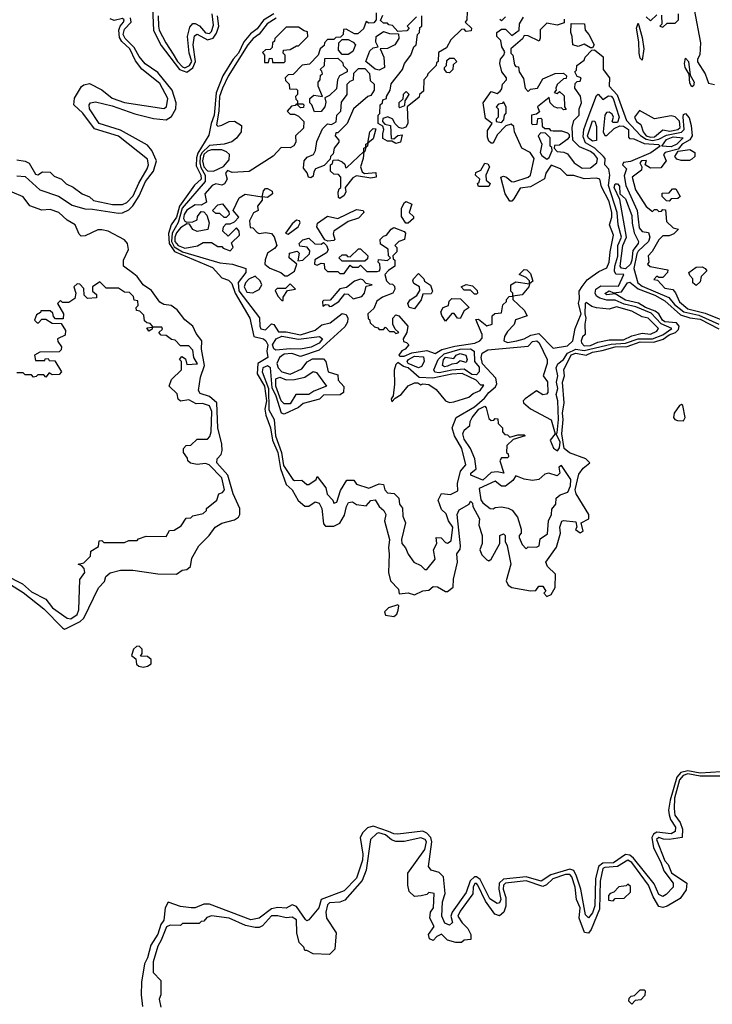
# Model space of a CAD drawing. Extents: x 2737310 to 2869991, y 870230 to 1012730.
# Tile 470 of 479: x 2811618 to 2814964, y 946369 to 951126. Entities that reach past the tile are written whole.
import ezdxf

# ---------------------------------------------------------------- set-up
doc = ezdxf.new("R2010")
doc.units = 0

msp = doc.modelspace()

# ---------------------------------------------------------------- linework, layer by layer
at = {"layer": '0CON02XD'}
for points in [[(2812259.5, 951185), (2812264.5, 951074.5), (2812302.2, 951002.2), (2812390, 950885), (2812425, 950872.2), (2812455, 950894), (2812466.5, 950925), (2812456.7, 951005), (2812461.9, 951048.1), (2812475, 951055.8), (2812525, 951029.4), (2812552.4, 951037.6), (2812568.9, 951061.1), (2812579.4, 951095), (2812573.3, 951145)], [(2812287.5, 951145), (2812288, 951095), (2812292.5, 951075), (2812324, 951015), (2812360, 950960), (2812380, 950925), (2812405, 950899.2), (2812415, 950894.4), (2812437.5, 950905), (2812449.5, 950925), (2812436.9, 950965), (2812428.8, 951045), (2812439.5, 951090.5), (2812455, 951107.5), (2812465, 951107.5), (2812485.9, 951095.9), (2812515, 951062), (2812535, 951060), (2812545, 951070), (2812555, 951100), (2812547.5, 951155)], [(2812845.7, 951155), (2812795.5, 951124.5), (2812765, 951082), (2812732.3, 951057.7), (2812700.4, 951019.6), (2812675.6, 950965), (2812650, 950935), (2812600, 950855), (2812567, 950773), (2812557.3, 950665), (2812542.9, 950625), (2812532.3, 950567.7), (2812478.6, 950481.4), (2812471.7, 950458.3), (2812470.9, 950420.9), (2812492.5, 950375), (2812494.4, 950355), (2812463.2, 950326.8), (2812390.5, 950225), (2812375, 950172), (2812349.4, 950135), (2812337.4, 950092.6), (2812339.6, 950045), (2812366.5, 950006.5), (2812549.7, 949929.7), (2812595, 949878.8), (2812627.1, 949867.1), (2812642.4, 949852.4), (2812659.4, 949805), (2812730, 949685), (2812748.8, 949595), (2812795, 949584.3), (2812807.5, 949575), (2812816.7, 949555), (2812812.5, 949525), (2812816.7, 949495), (2812768, 949465), (2812765.5, 949415.5), (2812800, 949355), (2812810.7, 949285), (2812802.5, 949245), (2812806.3, 949216.3), (2812829.5, 949155), (2812839.1, 949095), (2812864.5, 949035), (2812877.4, 948957.4), (2812905, 948881.2), (2812934.2, 948854.2), (2812962.6, 948802.6), (2812995, 948776.2), (2813015, 948776.2), (2813045, 948796.7), (2813065, 948790), (2813077.1, 948765), (2813085, 948690), (2813095, 948680), (2813135, 948680), (2813165, 948693.3), (2813187.7, 948732.3), (2813196.1, 948773.9), (2813206.4, 948793.6), (2813225, 948796.7), (2813245, 948783.8), (2813292.5, 948777.5), (2813315, 948803.3), (2813335, 948806.7), (2813353.9, 948773.9), (2813377.5, 948755), (2813386.4, 948736.4), (2813380, 948705), (2813403.8, 948615), (2813398.8, 948575), (2813403.3, 948545), (2813400, 948455), (2813408.8, 948415), (2813447.5, 948375), (2813451.7, 948351.7), (2813495, 948357.5), (2813525, 948347.5), (2813565, 948367.5), (2813595, 948370), (2813615, 948387.5), (2813637, 948387), (2813675, 948363.3), (2813685, 948363.3), (2813712.5, 948385), (2813713, 948423), (2813732.5, 948505), (2813730, 948545), (2813745, 948567.5), (2813747.8, 948585), (2813730.8, 948735), (2813741.7, 948758.3), (2813790, 948785), (2813795, 948800), (2813805, 948790), (2813806.7, 948775), (2813838.8, 948715), (2813836.7, 948685), (2813852.5, 948635), (2813852.5, 948595), (2813841.2, 948565), (2813851.2, 948541.2), (2813875, 948516.7), (2813885, 948512.5), (2813895, 948520), (2813937.5, 948595), (2813937.5, 948635), (2813955, 948642.5), (2813962.5, 948635), (2813962.5, 948605), (2813972.5, 948585), (2813991.2, 948495), (2813967.5, 948415), (2813977.5, 948395), (2813995, 948382.5), (2814085, 948366.7), (2814111.7, 948368.3), (2814125, 948390), (2814145, 948390), (2814160, 948365), (2814150, 948355), (2814165, 948340), (2814185, 948350), (2814205, 948382.5), (2814207, 948447), (2814167.5, 948485), (2814160, 948505), (2814211.7, 948578.3), (2814231.2, 948645), (2814226.7, 948675), (2814237, 948703), (2814245, 948706.7), (2814305, 948700), (2814310, 948675), (2814303, 948663), (2814325, 948647.5), (2814340, 948655), (2814330, 948695), (2814367.5, 948715), (2814366.7, 948735), (2814305.8, 948835), (2814300.8, 948855), (2814319.3, 948930.7), (2814340.5, 948959.5), (2814372.5, 948985), (2814352.5, 949005), (2814273.7, 949033.7), (2814248.9, 949055), (2814236.5, 949125), (2814243.1, 949195), (2814240, 949225), (2814248.8, 949275), (2814240, 949375), (2814249.2, 949405), (2814246.2, 949435), (2814282.1, 949507.9), (2814305, 949514.4), (2814355, 949505.8), (2814385, 949520), (2814431.7, 949528.3), (2814495, 949546.4), (2814552.8, 949547.2), (2814615, 949569.5), (2814681.1, 949568.9), (2814727.1, 949582.9), (2814755, 949603.1), (2814785.6, 949614.4), (2814800, 949630), (2814802.9, 949645), (2814791.3, 949661.3), (2814735, 949666.9), (2814723.1, 949675), (2814706.2, 949705), (2814687.7, 949717.7), (2814641.2, 949735), (2814606.6, 949756.6), (2814545, 949770.6), (2814495, 949802.5), (2814455, 949796.7), (2814445, 949803.3), (2814465, 949815.8), (2814487, 949807), (2814525, 949810.8), (2814553.8, 949855), (2814565, 949858), (2814606.3, 949826.3), (2814686, 949796), (2814735, 949768.6), (2814810.4, 949700.4), (2814855, 949686.5), (2814905, 949680), (2814995, 949632)], [(2813340, 951160), (2813340, 951125), (2813328.3, 951111.7), (2813305, 951110), (2813291.7, 951118.3), (2813278.3, 951081.7), (2813251.7, 951058.3), (2813235, 951057.5), (2813195, 951080), (2813181.7, 951078.3), (2813180, 951055), (2813168.3, 951041.7), (2813145, 951040), (2813135, 951030), (2813105, 951030), (2813090, 951015), (2813088.3, 951001.7), (2813070, 950985), (2813060, 950955), (2813018.3, 950911.7), (2812983, 950907), (2812938.3, 950861.7), (2812915, 950860), (2812900, 950845), (2812901.7, 950831.7), (2812920, 950815), (2812921.7, 950791.7), (2812955, 950790), (2812960, 950785), (2812960, 950765), (2812950, 950755), (2812951.7, 950741.7), (2812960, 950735), (2812960, 950720), (2812985, 950720), (2812990, 950715), (2812988.3, 950701.7), (2812975, 950700), (2812955, 950720), (2812948.3, 950711.7), (2812931.7, 950708.3), (2812910, 950685), (2812925, 950670), (2812945, 950670), (2812965, 950660), (2812990, 950635), (2812988.3, 950601.7), (2812950, 950565), (2812952.5, 950535), (2812943, 950517), (2812925, 950507.5), (2812881.7, 950508.3), (2812843, 950467), (2812727, 950393), (2812645, 950387.5), (2812621.7, 950398.3), (2812612.5, 950385), (2812620, 950355), (2812607, 950333), (2812595, 950327.5), (2812565, 950332.5), (2812547.5, 950325), (2812512.5, 950285), (2812520, 950245), (2812495, 950230), (2812465, 950232.5), (2812425, 950206.2), (2812413.1, 950185), (2812410, 950165), (2812415, 950152.5), (2812425, 950147.5), (2812455, 950150), (2812475, 950160), (2812477.5, 950175), (2812495, 950200), (2812508.3, 950198.3), (2812521.7, 950181.7), (2812533.3, 950145), (2812526.7, 950113.3), (2812475, 950103.3), (2812455, 950113.3), (2812438.3, 950138.3), (2812425, 950140), (2812395, 950120), (2812375, 950096), (2812366.7, 950075), (2812367.8, 950055), (2812384.2, 950035), (2812415, 950023.1), (2812476.4, 950033.6), (2812505, 950050), (2812545, 950050), (2812575, 950030), (2812595, 950030), (2812601.7, 950021.7), (2812635, 950010), (2812650, 950025), (2812641.7, 950048.3), (2812680, 950085), (2812677.5, 950105), (2812665, 950120), (2812625, 950080), (2812600, 950105), (2812602.5, 950125), (2812615, 950140), (2812635, 950140), (2812655, 950150), (2812677, 950173), (2812650, 950205), (2812677.5, 950265), (2812707, 950283), (2812790, 950270), (2812795, 950300), (2812805, 950310), (2812815, 950310), (2812838.3, 950298.3), (2812840, 950285), (2812815, 950267.5), (2812790, 950270), (2812790, 950255), (2812767.5, 950225), (2812770, 950205), (2812747, 950193), (2812727.5, 950155), (2812731.7, 950121.7), (2812745, 950120), (2812765, 950097.5), (2812775, 950092.5), (2812805, 950097.5), (2812835, 950092.5), (2812848, 950078), (2812860, 950035), (2812849.3, 950020.7), (2812815, 949997.5), (2812803.8, 949966.2), (2812802.5, 949945), (2812826.4, 949926.4), (2812880, 949905), (2812898.3, 949888.3), (2812911.7, 949888.3), (2812945, 949911.2), (2812957.5, 949945), (2812920, 949975), (2812921.7, 949998.3), (2812958.3, 950008.3), (2812967.5, 949997.5), (2812961.7, 949961.7), (2812985.8, 949964.2), (2813017.5, 949995), (2813019.3, 950009.3), (2813007, 950027), (2812971.7, 950031.7), (2812967.5, 950045), (2812985, 950062.5), (2813015, 950070), (2813043, 950043), (2813075, 950042.5), (2813085, 950050), (2813100, 950035), (2813107.5, 950015), (2813100, 950000), (2813043.6, 949966.4), (2813042.5, 949945), (2813055, 949940), (2813075, 949950), (2813088.3, 949948.3), (2813090, 949925), (2813105, 949910), (2813155, 949910), (2813165, 949900), (2813185, 949900), (2813215, 949940), (2813225, 949930), (2813255, 949930), (2813265, 949940), (2813295, 949910), (2813345, 949910), (2813356.7, 949913.3), (2813360, 949925), (2813357, 949947), (2813350, 949955), (2813351.7, 949968.3), (2813395, 949962.5), (2813410, 949975), (2813400, 949985), (2813398.3, 950018.3), (2813361.7, 950041.7), (2813360, 950065), (2813375, 950080), (2813390, 950085), (2813412.5, 950115), (2813425, 950122.5), (2813475, 950102.5), (2813482.5, 950095), (2813477.5, 950065), (2813450, 950055), (2813430, 950035), (2813440, 950025), (2813440, 950005), (2813420, 949985), (2813421.7, 949971.7), (2813430, 949965), (2813430, 949935), (2813400, 949915), (2813382.5, 949895), (2813390, 949865), (2813405, 949850), (2813418.3, 949848.3), (2813428.3, 949838.3), (2813430, 949825), (2813420, 949805), (2813370, 949785), (2813343.6, 949766.4), (2813328.3, 949731.7), (2813300, 949705), (2813301.7, 949681.7), (2813308.3, 949678.3), (2813311.7, 949661.7), (2813331.7, 949641.7), (2813348.3, 949638.3), (2813355, 949630), (2813375, 949630), (2813385, 949640), (2813405, 949620), (2813425, 949620), (2813435, 949610), (2813450, 949615), (2813431.7, 949631.7), (2813420, 949655), (2813420, 949685), (2813435, 949700), (2813450, 949695), (2813492.5, 949645), (2813487.5, 949615), (2813470, 949585), (2813471.7, 949571.7), (2813487, 949567), (2813497.5, 949555), (2813480, 949535), (2813463.6, 949526.4), (2813450, 949505), (2813455, 949500)], [(2813780, 951165), (2813777.5, 951125), (2813770, 951115), (2813800, 951085), (2813798.3, 951071.7), (2813775, 951070), (2813765, 951080), (2813751.7, 951078.3), (2813700.7, 951029.3), (2813679.3, 950990.7), (2813641.7, 950968.3), (2813640, 950925), (2813631.7, 950918.3), (2813630, 950905), (2813590, 950865), (2813587, 950853), (2813570, 950835), (2813568.3, 950781.7), (2813550, 950765), (2813548.3, 950751.7), (2813490, 950705), (2813492.5, 950625), (2813483, 950607), (2813465, 950600), (2813450, 950605), (2813430, 950625), (2813420, 950645), (2813397, 950657), (2813371.7, 950648.3), (2813370, 950635), (2813381.7, 950621.7), (2813410, 950615), (2813411.7, 950551.7), (2813425, 950550), (2813445, 950567.5), (2813465, 950570), (2813457.5, 950535), (2813435, 950527.5), (2813415, 950540), (2813395, 950540), (2813373, 950553), (2813372.5, 950575), (2813377.5, 950595), (2813371.7, 950611.7), (2813350, 950625), (2813350, 950665), (2813357.5, 950672.5), (2813360, 950715), (2813370, 950725), (2813371.7, 950738.3), (2813390, 950745), (2813390, 950755), (2813407.5, 950785), (2813413, 950817), (2813467.5, 950885), (2813477.5, 950915), (2813506.7, 950955), (2813522.5, 950995), (2813532.5, 951005), (2813540, 951055), (2813550, 951065), (2813551.7, 951088.3), (2813560, 951095), (2813560, 951145)], [(2813535, 951140), (2813490, 951095), (2813500, 951085), (2813488.3, 951071.7), (2813445, 951070), (2813418.3, 951098.3), (2813401.7, 951101.7), (2813395, 951110), (2813375, 951110), (2813361.7, 951121.7), (2813371.7, 951148.3)], [(2813455, 949500), (2813475, 949501.2), (2813512.7, 949517.3), (2813585, 949527.5), (2813625, 949513.8), (2813657.5, 949532.5), (2813720.6, 949549.4), (2813816.2, 949563.8), (2813840, 949575), (2813851.7, 949588.3), (2813852.5, 949605), (2813821.7, 949678.3), (2813835, 949680), (2813875, 949647.5), (2813900, 949655), (2813900, 949695), (2813913, 949707), (2813945, 949710), (2813951.7, 949748.3), (2813970, 949765), (2813970, 949775), (2813981.7, 949788.3), (2814000, 949790), (2814000, 949805), (2813990, 949815), (2813990, 949845), (2814015, 949860), (2814080, 949850), (2814080, 949865), (2814065, 949880), (2814030, 949895), (2814055, 949920), (2814068.3, 949918.3), (2814085, 949900), (2814097, 949863), (2814080, 949850), (2814077.5, 949835), (2814045, 949797.5), (2814000, 949790), (2814000, 949775), (2814055, 949722.5), (2814070, 949695), (2814013.6, 949676.4), (2814007, 949653), (2813975, 949620), (2813960, 949595), (2813957.5, 949575), (2813975, 949567.5), (2814020, 949575), (2814055, 949583.8), (2814087.7, 949602.3), (2814125, 949610), (2814195, 949540), (2814265, 949550), (2814290, 949575), (2814301.2, 949635), (2814330, 949705), (2814317.5, 949755), (2814323, 949777), (2814321.2, 949815), (2814335, 949837.5), (2814360, 949870), (2814382.7, 949887.3), (2814415, 949910), (2814455, 949926.7), (2814466.2, 949955), (2814470, 950005), (2814486.7, 950085), (2814467.5, 950135), (2814478.3, 950171.7), (2814478, 950195), (2814465, 950247.5), (2814428.3, 950318.3), (2814420, 950355), (2814405, 950360), (2814345, 950356.7), (2814295, 950373.3), (2814263, 950373), (2814230, 950405), (2814185, 950423.3), (2814158.8, 950385), (2814153, 950357), (2814085, 950318.8), (2814035, 950312.5), (2814005, 950260), (2813995, 950250), (2813985, 950250), (2813963.3, 950285), (2813942.5, 950365), (2813955, 950370), (2813970, 950365), (2813993.8, 950343.8), (2814005, 950343.3), (2814075, 950366.2), (2814086.2, 950375), (2814103.8, 950455), (2814084.1, 950484.1), (2814043.3, 950505), (2814008.8, 950585), (2814005, 950610), (2813991.7, 950621.7), (2813967, 950613), (2813925, 950570), (2813905, 950530), (2813895, 950530), (2813885, 950540), (2813878.3, 950558.3), (2813878.3, 950591.7), (2813900, 950625), (2813868.3, 950648.3), (2813857.5, 950725), (2813895, 950780), (2813925, 950770), (2813938.3, 950781.7), (2813947, 950793), (2813950, 950815), (2813970, 950835), (2813970, 950845), (2813947.5, 950875), (2813937.5, 950915), (2813940, 950935), (2813957.5, 950955), (2813961.7, 950971.7), (2813946.7, 950995), (2813942.5, 951025), (2813922.5, 951045), (2813922.5, 951065), (2813945, 951080), (2813965, 951080), (2813995, 951050), (2814030, 951075), (2814033, 951107), (2814051.7, 951138.3)], [(2813965, 951140), (2813945, 951120), (2813937, 951127)], [(2814645, 951140), (2814665, 951120), (2814695, 951150)], [(2814718.3, 951148.3), (2814720, 951105), (2814710, 951095), (2814725, 951090)], [(2814725, 951090), (2814745, 951110), (2814785, 951110), (2814800, 951125), (2814800, 951155)], [(2814876.7, 951175), (2814906.2, 951015), (2814903.8, 950956.2), (2814892.5, 950935), (2814893, 950923), (2814930, 950865), (2814945, 950820), (2814975, 950812.5)], [(2811605, 950372.5), (2811645, 950368.8), (2811715, 950303.8), (2811805, 950274.2), (2811870.9, 950230.9), (2811932.4, 950212.4), (2811969.1, 950210.9), (2812095, 950190.8), (2812115, 950192.9), (2812145, 950207.1), (2812165, 950226.2), (2812194.4, 950275), (2812225.6, 950345), (2812264.3, 950395), (2812278.1, 950445), (2812257.1, 950495), (2812235, 950520), (2812105, 950592.9), (2812002, 950625), (2811955.7, 950695), (2811954, 950715), (2811960, 950725), (2811985, 950730), (2812065, 950709.4), (2812175, 950670.8), (2812265, 950649.2), (2812325, 950642.9), (2812350.9, 950659.1), (2812372.5, 950695), (2812373.1, 950725), (2812354.3, 950785), (2812285, 950870.8), (2812223.8, 950913.8), (2812195, 950948), (2812171.3, 950991.3), (2812127.1, 951035), (2812118.5, 951055), (2812125, 951080), (2812156.2, 951113.8), (2812152.5, 951135)], [(2811605, 950450), (2811645, 950442.5), (2811663, 950433), (2811695, 950380), (2811705, 950377.5), (2811728.3, 950391.7), (2811765, 950390), (2811785, 950370), (2811820, 950355), (2811843, 950333), (2811877, 950317), (2811920, 950285), (2811955, 950270), (2811975, 950252.5), (2812066.4, 950233.6), (2812115, 950233.3), (2812135, 950243.3), (2812166, 950275), (2812193, 950337), (2812233.3, 950405), (2812240, 950425), (2812235, 950452.5), (2812095, 950563.3), (2811979.3, 950599.3), (2811922.5, 950675), (2811880, 950715), (2811883, 950747), (2811917, 950803), (2811928.3, 950811.7), (2811955, 950817.5), (2812015, 950787.5), (2812065, 950747.5), (2812125, 950726.7), (2812315, 950697.5), (2812327.5, 950705), (2812333.3, 950745), (2812295, 950817.5), (2812207.3, 950887.3), (2812177.1, 950927.1), (2812150, 950985), (2812111.5, 951021.5), (2812100.9, 951040.9), (2812097.5, 951075), (2812103.3, 951095), (2812120, 951115), (2812122.5, 951125), (2812115, 951132.5), (2812075, 951122.5), (2812055, 951130)], [(2812856.2, 951133.8), (2812813.7, 951106.3), (2812775, 951056), (2812746.2, 951035), (2812720, 951005), (2812625, 950853.3), (2812597.1, 950795), (2812582.5, 950755), (2812579.4, 950685), (2812568, 950618), (2812575, 950612), (2812595, 950616), (2812630, 950635), (2812655, 950636.2), (2812690, 950615), (2812687.5, 950585), (2812665.9, 950554.1), (2812643.6, 950536.4), (2812605.8, 950524.2), (2812535, 950518.6), (2812497.3, 950482.7), (2812489.3, 950465), (2812487.5, 950435), (2812492.5, 950412.5), (2812513.3, 950375), (2812514.4, 950345), (2812403.6, 950216.4), (2812383, 950147), (2812354.7, 950095.3), (2812351.8, 950055), (2812365, 950029.5), (2812405, 950004.6), (2812585, 949952), (2812645.9, 949945.9), (2812710, 949925), (2812710, 949905), (2812672.9, 949857.1), (2812676.4, 949816.4), (2812776.1, 949686.1), (2812777.5, 949645), (2812783.3, 949633.3)], [(2812895, 950920), (2812900, 950925), (2812900, 950955), (2812890, 950965), (2812891.7, 950978.3), (2812925, 950982.5), (2812955, 951000), (2812965, 951000), (2813010, 951045), (2813008.3, 951068.3), (2812991.7, 951071.7), (2812965, 951090), (2812905, 951090), (2812850, 951035), (2812848.3, 951021.7), (2812840, 951015), (2812838.3, 950991.7), (2812828.3, 950981.7), (2812805, 950980), (2812791.7, 950968.3), (2812800, 950955), (2812800, 950920), (2812820, 950920), (2812825, 950940), (2812838.3, 950938.3), (2812840, 950920), (2812895, 950920)], [(2814248.3, 951128.3), (2814248.3, 951111.7), (2814215, 951100), (2814165, 951110), (2814133, 951077), (2814133, 951037), (2814127.5, 951022.5), (2814075, 951047.5), (2814055, 951050), (2814046.4, 951033.6), (2813990, 950985), (2813990, 950965), (2814000, 950955), (2814008.3, 950908.3), (2814015, 950900), (2814028.3, 950898.3), (2814030, 950875), (2814051.7, 950841.7), (2814060, 950795), (2814075, 950780), (2814085, 950790), (2814120, 950795), (2814145, 950840), (2814204.2, 950865.8), (2814245, 950867.5), (2814260, 950855), (2814258.3, 950841.7), (2814245, 950840), (2814215, 950812.5), (2814207.5, 950795), (2814210, 950785), (2814200, 950775), (2814215, 950770), (2814225, 950780), (2814248.3, 950758.3), (2814250, 950705), (2814258.3, 950691.7), (2814245, 950690), (2814235, 950700), (2814218.3, 950698.3), (2814200, 950705), (2814180, 950725), (2814175, 950750), (2814120, 950705), (2814128.3, 950681.7), (2814115, 950670), (2814090, 950665), (2814090, 950625), (2814095, 950620), (2814118.3, 950621.7), (2814121.7, 950648.3), (2814135, 950650), (2814140, 950645), (2814141.7, 950611.7), (2814155, 950600), (2814175, 950600), (2814181.7, 950591.7), (2814195, 950590), (2814235, 950590), (2814265, 950580), (2814271.7, 950571.7), (2814271.7, 950558.3), (2814263, 950547), (2814225, 950520), (2814201.7, 950518.3), (2814200, 950505), (2814215, 950490), (2814247, 950487), (2814265, 950477.5), (2814296, 950435), (2814335, 950408.9), (2814375, 950411.1), (2814405.8, 950435), (2814409.2, 950455), (2814394, 950475), (2814375, 950489.2), (2814321.7, 950511.7), (2814290, 950545), (2814286.7, 950605), (2814295, 950640), (2814320, 950665), (2814320, 950695), (2814332.5, 950725), (2814327, 950757), (2814300, 950795), (2814301.7, 950818.3), (2814311.7, 950828.3), (2814325, 950830), (2814330, 950845), (2814311.7, 950851.7), (2814300, 950875), (2814307, 950883), (2814310, 950905), (2814345, 950930), (2814350, 950945), (2814381.7, 950978.3), (2814395, 950980), (2814437, 950947), (2814436.7, 950885), (2814467.5, 950845), (2814466.2, 950805), (2814503.5, 950763.5), (2814548.6, 950638.6), (2814616.7, 950566.7), (2814645, 950548.8), (2814675, 950543.1), (2814705, 950549.5), (2814741.8, 950568.2), (2814815, 950582.2), (2814828.1, 950595), (2814822.7, 950657.3), (2814825, 950667.5), (2814835, 950673.3), (2814852.5, 950652.5), (2814861.9, 950615), (2814866.7, 950565), (2814854.6, 950545.4), (2814818.6, 950525), (2814798.8, 950501.2), (2814736.7, 950485), (2814727.5, 950475), (2814741.2, 950445), (2814715, 950410), (2814665, 950408.8), (2814640, 950425), (2814646.1, 950446.1), (2814621.2, 950445), (2814614, 950435), (2814624, 950415), (2814621.2, 950398.8), (2814576.7, 950365), (2814593.3, 950305), (2814643.6, 950223.6), (2814675, 950200), (2814685, 950210), (2814695, 950210), (2814705, 950200), (2814718.3, 950201.7), (2814725, 950210), (2814738.3, 950208.3), (2814741.7, 950151.7), (2814775, 950120), (2814800, 950115), (2814778.3, 950091.7), (2814755, 950082.5), (2814725, 950082.5), (2814705, 950063.3), (2814673.6, 950006.4), (2814653.3, 949985), (2814657.5, 949955), (2814650, 949945), (2814663.6, 949933.6), (2814748.3, 949918.3), (2814747.5, 949905), (2814725, 949880), (2814705, 949880), (2814695, 949886.7), (2814681.7, 949871.7), (2814698.3, 949868.3), (2814735, 949830), (2814772.5, 949822.5), (2814786.1, 949806.1), (2814805, 949763.3), (2814845, 949730), (2814929.2, 949709.2), (2815005, 949678)], [(2814385, 950990), (2814375, 950990), (2814345, 951007.5), (2814315, 950997.5), (2814290, 951005), (2814287.5, 951045), (2814280, 951065), (2814281.7, 951108.3), (2814346.4, 951106.4), (2814350, 951075), (2814367.5, 951055), (2814392.5, 951005), (2814385, 950990)], [(2814625, 950930), (2814615, 950940), (2814610, 950965), (2814608.8, 951018.8), (2814597.5, 951085), (2814605, 951110), (2814625, 951040), (2814633.3, 950985), (2814625, 950930)], [(2813355, 950882.5), (2813335, 950887.5), (2813290, 950925), (2813310, 950975), (2813325, 950990), (2813350, 950995), (2813338.3, 951018.3), (2813340, 951045), (2813375, 951070), (2813405, 951060), (2813448.3, 951058.3), (2813450, 951035), (2813430, 951005), (2813395, 950986.7), (2813360, 950985), (2813377.5, 950945), (2813380, 950895), (2813355, 950882.5)], [(2813205, 950957.5), (2813175, 950957.5), (2813158.3, 950978.3), (2813160, 951015), (2813175, 951030), (2813205, 951030), (2813228.3, 951018.3), (2813240, 951005), (2813226.7, 950973.3), (2813205, 950957.5)], [(2813041.7, 950681.7), (2813030, 950715), (2813020, 950725), (2813020, 950745), (2813038.3, 950761.7), (2813080, 950755), (2813060, 950805), (2813060, 950825), (2813070, 950835), (2813071.7, 950858.3), (2813080, 950865), (2813078.3, 950878.3), (2813070, 950885), (2813090, 950905), (2813091.7, 950938.3), (2813155, 950940), (2813178.3, 950918.3), (2813180, 950905), (2813200, 950885), (2813200, 950875), (2813162.5, 950855), (2813152.5, 950835), (2813148.3, 950791.7), (2813115, 950760), (2813091.7, 950748.3), (2813097.5, 950727.5), (2813092.5, 950705), (2813075, 950682.5), (2813041.7, 950681.7)], [(2813695, 950870), (2813681.7, 950871.7), (2813670, 950885), (2813670, 950895), (2813680, 950905), (2813681.7, 950928.3), (2813695, 950940), (2813715, 950940), (2813730, 950925), (2813711.7, 950908.3), (2813710, 950885), (2813695, 950870)], [(2814865, 950801.2), (2814855, 950820), (2814852.5, 950862.5), (2814832, 950895), (2814828.8, 950915), (2814835, 950940), (2814848, 950925), (2814857.5, 950857.5), (2814875.7, 950825), (2814873.6, 950806.4), (2814865, 950801.2)], [(2813025, 950362.5), (2813012.5, 950365), (2813007, 950387), (2812988.3, 950408.3), (2812992.5, 950445), (2813007.5, 950462.5), (2813037.5, 950475), (2813047.5, 950495), (2813053, 950537), (2813080.7, 950599.3), (2813105, 950622.5), (2813125, 950620), (2813147, 950633), (2813150, 950665), (2813170, 950685), (2813173, 950727), (2813200, 950765), (2813200, 950815), (2813215, 950830), (2813230, 950835), (2813231.7, 950868.3), (2813255, 950890), (2813285, 950890), (2813307, 950867), (2813311.7, 950831.7), (2813330, 950815), (2813330, 950785), (2813315, 950760), (2813300, 950755), (2813230, 950695), (2813200, 950625), (2813155, 950580), (2813145, 950580), (2813142.5, 950565), (2813160, 950545), (2813160, 950535), (2813137.5, 950505), (2813132.5, 950477.5), (2813120, 950465), (2813118.3, 950451.7), (2813088.3, 950421.7), (2813047.5, 950405), (2813038.3, 950391.7), (2813035, 950370), (2813025, 950362.5)], [(2812783.3, 949633.3), (2812805, 949627.5), (2812835, 949657.5), (2812845, 949653.3), (2812868.3, 949618.3), (2812905, 949618.6), (2812975, 949604.3), (2813045, 949626), (2813078.3, 949651.7), (2813117.9, 949662.1), (2813175, 949706.7), (2813195, 949702.5), (2813203.8, 949685), (2813201.2, 949665), (2813188.3, 949641.7), (2813065, 949530), (2812975, 949498.8), (2812933.1, 949513.1), (2812895, 949511.1), (2812872.5, 949495), (2812860, 949465), (2812867.1, 949445), (2812884.5, 949424.5), (2812925, 949414.3), (2812980.5, 949439.5), (2813007, 949473), (2813033, 949487), (2813085, 949487.5), (2813097.5, 949475), (2813107.5, 949425), (2813155, 949410), (2813156.7, 949385), (2813183.9, 949353.9), (2813182.5, 949325), (2813166.1, 949313.9), (2813085, 949312.5), (2813067, 949293), (2812988, 949272), (2812965, 949253.3), (2812895, 949221.2), (2812882.5, 949225), (2812856.7, 949306.7), (2812837.5, 949347.5), (2812828.8, 949445), (2812815, 949453.8), (2812792, 949445), (2812789.2, 949425), (2812820, 949345), (2812821.5, 949241.5), (2812847.5, 949195), (2812853.3, 949115), (2812883.3, 949035), (2812892.8, 948972.8), (2812937.5, 948905), (2812945, 948900), (2812981.7, 948901.7), (2813005, 948880), (2813015, 948880), (2813050, 948905), (2813055, 948920), (2813097.5, 948865), (2813103.9, 948833.9), (2813130, 948805), (2813135, 948790), (2813150, 948795), (2813168.3, 948851.7), (2813198.3, 948901.7), (2813231.7, 948901.7), (2813245, 948882.5), (2813305, 948862.5), (2813355, 948883.3), (2813375, 948880), (2813382.5, 948855), (2813395, 948840), (2813427, 948837), (2813450, 948815), (2813452.5, 948785), (2813467, 948767), (2813468.3, 948728.3), (2813482.5, 948695), (2813462.5, 948615), (2813463.3, 948595), (2813482.5, 948575), (2813493.8, 948543.8), (2813522.5, 948505), (2813555, 948490), (2813575, 948470), (2813585, 948470), (2813625, 948520), (2813616.7, 948565), (2813632.5, 948595), (2813630, 948625), (2813653.3, 948623.3), (2813675, 948600), (2813685, 948597.5), (2813701.7, 948608.3), (2813710, 948675), (2813688.8, 948705), (2813678.8, 948738.8), (2813655, 948760), (2813640, 948805), (2813655, 948837.5), (2813698.3, 948831.7), (2813735, 948850), (2813733.3, 948885), (2813746.7, 948945), (2813772.5, 948975), (2813753.3, 949055), (2813718.8, 949115), (2813706.7, 949155), (2813726.7, 949205), (2813815, 949256.2), (2813862.7, 949297.3), (2813883.8, 949325), (2813917.1, 949352.9), (2813923.4, 949366.6), (2813918, 949395), (2813853.2, 949463.2), (2813847.5, 949495), (2813851.4, 949515), (2813879.3, 949530.7), (2814075, 949548.8), (2814095, 949572), (2814115.4, 949575.4), (2814127.1, 949565), (2814165.6, 949485), (2814165.6, 949465), (2814146.7, 949405), (2814167.4, 949377.4), (2814168.8, 949325), (2814163.6, 949316.4), (2814145, 949313.8), (2814115, 949332.5), (2814060, 949295), (2814050, 949285), (2814052.5, 949275), (2814085.9, 949245.9), (2814185, 949193.3), (2814203.9, 949126.1), (2814180, 949095), (2814196.4, 949056.4), (2814216.4, 949043.6), (2814225, 949057.5), (2814228.9, 949085), (2814210, 949125), (2814215, 949130), (2814220.6, 949195), (2814218.1, 949285), (2814209.2, 949315), (2814216.9, 949345), (2814211.9, 949375), (2814217.1, 949405), (2814209.4, 949445), (2814216.9, 949463.1), (2814245, 949484), (2814264.6, 949515.4), (2814305, 949534.5), (2814345, 949528.5), (2814475, 949559.2), (2814545, 949563.1), (2814606, 949584), (2814675, 949584.6), (2814725, 949604.4), (2814768.8, 949635), (2814717.3, 949657.3), (2814667.7, 949707.7), (2814595, 949738.9), (2814537.7, 949752.3), (2814495, 949770.6), (2814455, 949770.6), (2814420.6, 949780.6), (2814405, 949791.2), (2814397.5, 949805), (2814401.2, 949825), (2814425, 949840), (2814510.5, 949839.5), (2814536.7, 949895), (2814497, 949897), (2814491.2, 949911.2), (2814492.2, 949935), (2814507, 949983), (2814507.8, 950035), (2814524.4, 950075), (2814509.4, 950135), (2814503.5, 950195), (2814462.5, 950325), (2814469.2, 950375), (2814464.1, 950404.1), (2814443.8, 950425), (2814446.7, 950455), (2814438.8, 950465), (2814395.5, 950505.5), (2814351.7, 950531.7), (2814339.8, 950559.8), (2814343.1, 950595), (2814358.6, 950641.4), (2814405, 950760), (2814413, 950767), (2814435, 950740), (2814461.7, 950758.3), (2814475, 950756), (2814485, 950746.2), (2814513.3, 950655), (2814505, 950630), (2814485, 950630), (2814480, 950635), (2814486.7, 950655), (2814480, 950670), (2814465, 950678.8), (2814452, 950678), (2814444.3, 950665.7), (2814436.2, 950585), (2814445, 950566.7), (2814455, 950566.7), (2814489.3, 950600.7), (2814517, 950613), (2814535, 950612), (2814558.6, 950595), (2814558.3, 950558.3), (2814563, 950553), (2814585, 950550), (2814635, 950527.5), (2814703.3, 950523.3), (2814712.5, 950515), (2814667.4, 950482.6), (2814568.3, 950441.7), (2814534.2, 950435.8), (2814530, 950425), (2814550, 950405), (2814537.7, 950372.3), (2814545.7, 950325), (2814600.6, 950205), (2814610.3, 950120.3), (2814625, 950103.3), (2814655, 950097.5), (2814662, 950075), (2814655.6, 950054.4), (2814605, 950008), (2814599.4, 949995), (2814584.2, 949925), (2814604.4, 949855), (2814625, 949839.5), (2814754.5, 949784.5), (2814780.8, 949750.8), (2814826.2, 949715), (2814898.1, 949698.1), (2814995, 949655.5)], [(2813455, 950702.5), (2813478.3, 950711.7), (2813480, 950735), (2813500, 950765), (2813485, 950780), (2813470, 950765), (2813468.3, 950741.7), (2813450, 950725), (2813450, 950705), (2813455, 950702.5)], [(2813945, 950630), (2813957, 950643), (2813960, 950665), (2813967.5, 950675), (2813967.5, 950705), (2813955, 950730), (2813948.3, 950721.7), (2813931.7, 950718.3), (2813920, 950705), (2813930, 950695), (2813930, 950655), (2813920, 950645), (2813920, 950635), (2813945, 950630)], [(2814665, 950558.8), (2814685, 950560.9), (2814725, 950593.8), (2814757.8, 950587.8), (2814798, 950595), (2814808.1, 950605), (2814805, 950636), (2814785, 950656.2), (2814765, 950661.2), (2814685, 950647.5), (2814611.7, 950688.3), (2814587.5, 950655), (2814597.5, 950635), (2814619.2, 950619.2), (2814629.4, 950585), (2814645, 950565.6), (2814665, 950558.8)], [(2814385, 950538.8), (2814365, 950553.8), (2814360.8, 950565), (2814385, 950637.5), (2814396.2, 950636.2), (2814405, 950610), (2814405, 950542.5), (2814385, 950538.8)], [(2813165, 950262.5), (2813157.5, 950267.5), (2813156.4, 950293.6), (2813161.2, 950308.8), (2813170, 950315), (2813170, 950365), (2813158.3, 950378.3), (2813135, 950380), (2813120, 950395), (2813120, 950425), (2813128.3, 950431.7), (2813131.7, 950448.3), (2813155, 950450), (2813175, 950440), (2813188.3, 950428.3), (2813191.7, 950411.7), (2813198.3, 950411.7), (2813280, 950490), (2813280, 950505), (2813290, 950510), (2813290, 950525), (2813300, 950530), (2813310, 950585), (2813325, 950600), (2813338.3, 950598.3), (2813325, 950550), (2813300, 950530), (2813297.5, 950515), (2813290, 950510), (2813285, 950490), (2813280, 950490), (2813276.7, 950455), (2813263.8, 950415), (2813271.7, 950391.7), (2813283, 950383), (2813338.3, 950388.3), (2813340, 950365), (2813315, 950360), (2813245, 950371.2), (2813227.3, 950362.7), (2813190, 950315), (2813193.3, 950295), (2813185, 950277.5), (2813165, 950262.5)], [(2814165, 950452.5), (2814175, 950460), (2814190, 950495), (2814188.3, 950508.3), (2814180, 950515), (2814180, 950555), (2814158.3, 950578.3), (2814135, 950580), (2814122.5, 950565), (2814140, 950525), (2814132.5, 950485), (2814140.5, 950470.5), (2814165, 950452.5)], [(2814765, 950512.1), (2814720, 950515), (2814743.1, 950546.9), (2814775, 950560.4), (2814822.5, 950555), (2814792.9, 950525), (2814765, 950512.1)], [(2812555, 950394), (2812602.5, 950417.5), (2812630.7, 950449.3), (2812631.2, 950475), (2812617.8, 950487.8), (2812595, 950496.9), (2812545, 950497.8), (2812525, 950491.5), (2812507.9, 950475), (2812500.8, 950445), (2812508.2, 950415), (2812525, 950395.6), (2812555, 950394)], [(2814853.6, 950446.4), (2814813.6, 950446.4), (2814792, 950452), (2814782.5, 950465), (2814798.8, 950491.2), (2814855, 950499.2), (2814880, 950485), (2814880, 950465), (2814865, 950452.5), (2814853.6, 950446.4)], [(2813885, 950320), (2813835, 950320), (2813830, 950335), (2813838.3, 950341.7), (2813840, 950355), (2813820, 950375), (2813821.7, 950388.3), (2813845, 950400), (2813865, 950432.5), (2813879.3, 950429.3), (2813887.5, 950415), (2813870, 950375), (2813871.7, 950351.7), (2813890, 950335), (2813885, 950320)], [(2814545, 949923.1), (2814525.7, 949925.7), (2814518, 949935), (2814531.9, 950035), (2814550, 950075), (2814517, 950257), (2814490, 950315), (2814495, 950332.5), (2814505, 950332.5), (2814515, 950322.5), (2814517.5, 950285), (2814545, 950260), (2814575, 950180), (2814576.1, 950143.9), (2814587.1, 950097.1), (2814606.7, 950055), (2814606.2, 950045), (2814579.1, 950010.9), (2814575.5, 949965), (2814567.8, 949945), (2814545, 949923.1)], [(2811565, 948402), (2811635, 948358.8), (2811735, 948280), (2811825, 948187.5), (2811835, 948182.5), (2811845, 948186.7), (2811910.9, 948219.1), (2811928, 948235), (2811999.3, 948380.7), (2812028.3, 948411.7), (2812033.9, 948436.1), (2812055, 948453.3), (2812105, 948466.2), (2812165, 948466.2), (2812285, 948448.8), (2812375, 948447.5), (2812403, 948467), (2812425, 948470), (2812442.5, 948485), (2812448.8, 948525), (2812483.8, 948585), (2812533.3, 948635), (2812562.5, 948675), (2812595, 948693.3), (2812655, 948710), (2812675, 948723.3), (2812681.2, 948735), (2812680.8, 948765), (2812650, 948835), (2812622.9, 948925), (2812570, 948985), (2812571.2, 949005), (2812591.2, 949025), (2812595.8, 949045), (2812594.3, 949075), (2812574.5, 949154.5), (2812570, 949275), (2812535.4, 949305.4), (2812490.5, 949320.5), (2812481.4, 949335), (2812491.3, 949398.7), (2812510, 949455), (2812495.6, 949535), (2812498.1, 949575), (2812470.3, 949610.3), (2812455, 949646.2), (2812415.6, 949675.6), (2812379.2, 949725), (2812350, 949745), (2812315, 949750.8), (2812295, 949762), (2812255, 949818), (2812214.5, 949844.5), (2812185.5, 949885.5), (2812168.9, 949898.9), (2812118.8, 949935), (2812119.2, 949965), (2812144.3, 950015.7), (2812139.4, 950045), (2812125, 950062.5), (2812045, 950104.3), (2812015, 950111.5), (2811995, 950110.8), (2811935, 950082.5), (2811915, 950080), (2811905, 950090), (2811886.2, 950135), (2811847, 950157), (2811806.7, 950195), (2811765, 950209.2), (2811725, 950206.2), (2811666.4, 950226.4), (2811635, 950271.2), (2811582.2, 950292.2)], [(2814755, 950250), (2814741.7, 950251.7), (2814721.7, 950271.7), (2814721.7, 950288.3), (2814755, 950290), (2814771.7, 950308.3), (2814788.3, 950308.3), (2814808.3, 950271.7), (2814797, 950263), (2814765, 950260), (2814755, 950250)], [(2812615, 950170), (2812605, 950170), (2812585, 950190), (2812565, 950190), (2812550, 950205), (2812575, 950232.5), (2812597, 950237), (2812628.3, 950198.3), (2812630, 950185), (2812615, 950170)], [(2813495, 950142.5), (2813483.6, 950143.6), (2813462.5, 950175), (2813462.5, 950215), (2813477, 950243), (2813485, 950247.5), (2813512.5, 950235), (2813500, 950195), (2813520, 950175), (2813520, 950165), (2813495, 950142.5)], [(2813107, 950057), (2813092.5, 950062.5), (2813053.3, 950125), (2813056.2, 950143.8), (2813105, 950176.7), (2813155, 950166), (2813245, 950210), (2813277.5, 950205), (2813280, 950195), (2813255, 950166.7), (2813205, 950151.2), (2813136.2, 950105), (2813132, 950092), (2813140, 950065), (2813135, 950060), (2813107, 950057)], [(2812915, 950090), (2812962.5, 950125), (2812972.5, 950145), (2812970, 950155), (2812955, 950157.5), (2812935, 950140), (2812902.5, 950095), (2812915, 950090)], [(2813285, 949960), (2813175, 949960), (2813160, 949975), (2813175, 949990), (2813195, 949990), (2813201.7, 949981.7), (2813215, 949980), (2813255, 950020), (2813265, 950020), (2813300, 949985), (2813298.3, 949971.7), (2813285, 949960)], [(2814885, 949842.5), (2814870, 949855), (2814870, 949875), (2814855, 949890), (2814850, 949905), (2814885, 949930), (2814915, 949932.5), (2814930, 949925), (2814937, 949913), (2814910, 949885), (2814905, 949860), (2814885, 949842.5)], [(2811865, 948232), (2811895, 948253.3), (2811903.3, 948275), (2811908.3, 948421.7), (2811932.5, 948455), (2811930, 948475), (2811918.3, 948488.3), (2811900, 948495), (2811928.3, 948501.7), (2811960, 948535), (2811961.7, 948558.3), (2811998.3, 948581.7), (2812001.7, 948608.3), (2812015, 948610), (2812025, 948600), (2812125, 948600), (2812145, 948610), (2812185, 948610), (2812191.7, 948618.3), (2812228.3, 948631.7), (2812325, 948630), (2812341.7, 948658.3), (2812365, 948660), (2812398.3, 948681.7), (2812421.7, 948718.3), (2812445, 948720), (2812455, 948730), (2812505, 948740), (2812520, 948755), (2812520, 948765), (2812570, 948805), (2812580, 948835), (2812598.3, 948841.7), (2812607.5, 948855), (2812595, 948912.5), (2812532.5, 948975), (2812515, 948982.5), (2812475, 948977.5), (2812443, 948983), (2812430, 948995), (2812428.3, 949008.3), (2812410, 949035), (2812410, 949055), (2812421.7, 949068.3), (2812445, 949070), (2812475, 949100), (2812525, 949100), (2812537, 949113), (2812542.5, 949135), (2812546.4, 949233.6), (2812535, 949260), (2812501.7, 949271.7), (2812470.7, 949270.7), (2812435, 949290), (2812395, 949282.5), (2812383, 949293), (2812378.3, 949318.3), (2812340, 949355), (2812351.7, 949388.3), (2812400, 949435), (2812400, 949475), (2812390, 949485), (2812401.7, 949498.3), (2812418.3, 949488.3), (2812425, 949460), (2812477, 949463), (2812460, 949495), (2812455, 949530), (2812435, 949550), (2812395, 949550), (2812368.3, 949578.3), (2812351.7, 949581.7), (2812325, 949600), (2812301.7, 949601.7), (2812290, 949615), (2812308.3, 949631.7), (2812305, 949640), (2812260, 949640), (2812258.3, 949631.7), (2812241.7, 949621.7), (2812231.7, 949638.3), (2812260, 949640), (2812260, 949645), (2812248.3, 949658.3), (2812231.7, 949661.7), (2812221.7, 949671.7), (2812218.3, 949698.3), (2812198.3, 949718.3), (2812181.7, 949721.7), (2812180, 949735), (2812190, 949745), (2812188.3, 949768.3), (2812171.7, 949771.7), (2812168.3, 949788.3), (2812148.3, 949808.3), (2812125, 949810), (2812095, 949830), (2812035, 949830), (2812005, 949860), (2811970, 949835), (2811970, 949815), (2811988.3, 949798.3), (2811988.3, 949781.7), (2811945, 949780), (2811930, 949795), (2811928.3, 949828.3), (2811908.3, 949848.3), (2811895, 949850), (2811880, 949835), (2811890, 949805), (2811885, 949780), (2811855, 949760), (2811825, 949760), (2811815, 949770), (2811800, 949755), (2811830, 949705), (2811828.3, 949681.7), (2811791.7, 949681.7), (2811781.7, 949691.7), (2811778.3, 949708.3), (2811765, 949720), (2811720, 949720), (2811718.3, 949711.7), (2811700, 949700), (2811690, 949675), (2811701.7, 949661.7), (2811708.3, 949661.7), (2811725, 949680), (2811745, 949680), (2811775, 949660), (2811818.3, 949658.3), (2811840, 949625), (2811838.3, 949601.7), (2811800, 949585), (2811801.7, 949571.7), (2811820, 949545), (2811818.3, 949531.7), (2811808.3, 949521.7), (2811715, 949520), (2811690, 949505), (2811695, 949480), (2811740, 949480), (2811741.7, 949488.3), (2811755, 949490), (2811760, 949480), (2811788.3, 949478.3), (2811820, 949425), (2811808.3, 949411.7), (2811775, 949410), (2811760, 949420), (2811745, 949400), (2811735, 949410), (2811705, 949410), (2811698.3, 949401.7), (2811685, 949400), (2811675, 949410), (2811645, 949410), (2811635, 949420), (2811605, 949420)], [(2812745, 949806.7), (2812755, 949812.5), (2812775, 949822.5), (2812787.5, 949845), (2812780, 949865), (2812755, 949887.5), (2812725, 949873.3), (2812708.8, 949855), (2812702, 949835), (2812715, 949810), (2812745, 949806.7)], [(2813115, 949740), (2813125, 949742.5), (2813160, 949765), (2813188.3, 949801.7), (2813205, 949800), (2813228.3, 949778.3), (2813270.7, 949789.3), (2813283.3, 949805), (2813291.7, 949838.3), (2813320, 949845), (2813291.7, 949851.7), (2813275, 949870), (2813265, 949872.5), (2813235, 949862.5), (2813197, 949833), (2813163.9, 949826.1), (2813118.3, 949771.7), (2813085, 949770), (2813080, 949765), (2813081.7, 949741.7), (2813095, 949750), (2813108.3, 949748.3), (2813115, 949740)], [(2813525, 949730), (2813500, 949735), (2813492.5, 949755), (2813505, 949772.5), (2813536.7, 949793.3), (2813551.7, 949818.3), (2813550, 949835), (2813521.7, 949851.7), (2813517.5, 949865), (2813520, 949875), (2813545, 949900), (2813570, 949875), (2813573.6, 949863.6), (2813603, 949843), (2813612.5, 949815), (2813605, 949802.5), (2813565, 949800), (2813557, 949773), (2813525, 949730)], [(2812890, 949770), (2812890, 949785), (2812911.7, 949818.3), (2812950, 949825), (2812925, 949850), (2812901.7, 949828.3), (2812862.5, 949827.5), (2812852.5, 949817.5), (2812865, 949790), (2812885, 949770), (2812890, 949770)], [(2813825, 949800), (2813815, 949800), (2813795, 949820), (2813765, 949820), (2813750, 949835), (2813775, 949847.5), (2813805, 949840), (2813828.3, 949818.3), (2813830, 949805), (2813825, 949800)], [(2813675, 949670), (2813656.7, 949696.7), (2813652.5, 949715), (2813663.6, 949736.4), (2813690, 949745), (2813693, 949767), (2813705, 949780), (2813747, 949777), (2813790, 949735), (2813765, 949720), (2813745, 949682.5), (2813733.6, 949683.6), (2813717, 949707), (2813705, 949707.5), (2813675, 949670)], [(2814345, 949551.4), (2814375, 949552.9), (2814411.2, 949568.8), (2814465, 949580), (2814535, 949580), (2814575, 949598.8), (2814625, 949611.2), (2814665, 949607.5), (2814695, 949621.2), (2814703.3, 949635), (2814653.6, 949683.6), (2814625, 949690), (2814575, 949718), (2814501.7, 949738.3), (2814465, 949727.5), (2814404.1, 949734.1), (2814381.2, 949741.2), (2814355, 949760), (2814350, 949755), (2814347.5, 949705), (2814352.5, 949685), (2814347.5, 949655), (2814350, 949605), (2814336.7, 949593.3), (2814330, 949575), (2814331.2, 949565), (2814345, 949551.4)], [(2812855, 949530), (2812846.4, 949536.4), (2812840, 949555), (2812856.2, 949585), (2812885, 949596.7), (2812965, 949582.5), (2813066, 949596), (2813080, 949585), (2813065, 949564.2), (2813025.4, 949544.6), (2812975, 949534.4), (2812925, 949536.9), (2812855, 949530)], [(2813825, 949410.5), (2813802.9, 949412.9), (2813765, 949438.5), (2813705, 949433.6), (2813645, 949419.5), (2813623.3, 949423.3), (2813618, 949435), (2813640, 949485), (2813667.8, 949512.2), (2813745, 949533.8), (2813795, 949536.5), (2813814.2, 949525), (2813815.8, 949475), (2813836.8, 949446.8), (2813837.8, 949425), (2813825, 949410.5)], [(2813545, 949444), (2813494, 949465), (2813489.2, 949475), (2813495.8, 949485), (2813525, 949500.4), (2813567.9, 949497.9), (2813572, 949475), (2813558.6, 949451.4), (2813545, 949444)], [(2813669.3, 949449.3), (2813660, 949455), (2813665, 949482.5), (2813675, 949495.6), (2813715, 949490), (2813726.7, 949505), (2813745, 949513.8), (2813772.5, 949505), (2813780, 949485), (2813775, 949470), (2813745, 949477.5), (2813730, 949465), (2813705, 949462.5), (2813685, 949452), (2813669.3, 949449.3)], [(2812925, 949270), (2812895, 949270), (2812880.5, 949285), (2812854.6, 949355), (2812855, 949391.2), (2812875, 949399.2), (2812905, 949385.8), (2812945, 949388.6), (2812995, 949400), (2813035, 949426.2), (2813051.7, 949421.7), (2813100, 949355), (2813038.3, 949331.7), (2813014.3, 949315.7), (2812952.5, 949315), (2812925, 949270)], [(2813695, 949276.2), (2813715, 949280), (2813787, 949303), (2813809.3, 949320.7), (2813842.5, 949335), (2813860, 949360), (2813845, 949360), (2813822.5, 949385), (2813755, 949417.1), (2813705, 949414.3), (2813613.9, 949393.9), (2813547, 949397), (2813495, 949444.3), (2813471.3, 949451.3), (2813445, 949470), (2813435, 949460), (2813427, 949433), (2813428.8, 949365), (2813421.7, 949308.3), (2813412.5, 949295), (2813415, 949280), (2813431.7, 949298.3), (2813460, 949315), (2813495, 949357.5), (2813525, 949372.5), (2813541.7, 949371.7), (2813555, 949362.5), (2813565, 949367.5), (2813595, 949363.3), (2813629.5, 949339.5), (2813674.2, 949284.2), (2813695, 949276.2)], [(2813855, 948902), (2813797.5, 948925), (2813797.5, 948935), (2813823, 948957), (2813816.2, 949005), (2813796.2, 949055), (2813765, 949100), (2813759.2, 949125), (2813765, 949143.3), (2813792.5, 949165), (2813793.3, 949185), (2813803.8, 949205), (2813836, 949245), (2813865, 949258.8), (2813871.7, 949251.7), (2813885, 949200), (2813895, 949190), (2813908.3, 949191.7), (2813915, 949200), (2813928.3, 949198.3), (2813930, 949175), (2813950, 949155), (2813950, 949135), (2813961.7, 949121.7), (2813975, 949120), (2813985, 949110), (2814025, 949120), (2814055, 949120), (2814060, 949115), (2814001.7, 949098.3), (2813971.7, 949068.3), (2813970, 949035), (2813978.3, 949028.3), (2813980, 949015), (2813975, 949010), (2813945, 949010), (2813937.5, 948995), (2813957.5, 948935), (2813925, 948941.2), (2813895, 948938.8), (2813855, 948902)], [(2814825, 949187.5), (2814833.3, 949205), (2814821.7, 949261.7), (2814815, 949267.5), (2814805, 949262.5), (2814780, 949225), (2814776.7, 949205), (2814782.5, 949195), (2814795, 949190), (2814825, 949187.5)], [(2814065, 948570), (2814075, 948580), (2814115, 948577.5), (2814127.5, 948585), (2814132.5, 948617.5), (2814167, 948643), (2814172.5, 948705), (2814187.5, 948735), (2814188.3, 948761.7), (2814207.5, 948785), (2814210, 948815), (2814229.3, 948830.7), (2814266, 948844), (2814278.1, 948875), (2814280, 948905), (2814235, 948972.5), (2814222.5, 948965), (2814226.7, 948935), (2814215, 948923.3), (2814173.9, 948936.1), (2814155, 948930), (2814125.7, 948904.3), (2814095, 948899.4), (2814055, 948905.7), (2814015, 948922.5), (2813999.7, 948900.3), (2813965, 948872.5), (2813945, 948872.5), (2813915, 948896.7), (2813838, 948862), (2813846.4, 948806.4), (2813855, 948792.5), (2813890, 948765), (2813905, 948762.5), (2813915, 948770), (2813945, 948772.5), (2813977, 948767), (2813996.4, 948756.4), (2814023, 948723), (2814040, 948665), (2814040, 948645), (2814030, 948635), (2814030, 948625), (2814045, 948590), (2814065, 948570)], [(2811546.4, 948443.6), (2811631.2, 948401.2), (2811675, 948362.5), (2811745, 948326.2), (2811776.2, 948285), (2811847.5, 948235), (2811865, 948232)], [(2813425, 948242.5), (2813440, 948255), (2813447, 948273), (2813450, 948295), (2813445, 948300), (2813400, 948285), (2813380, 948265), (2813385, 948250), (2813425, 948242.5)], [(2812215, 947997.5), (2812235, 948003.3), (2812252.5, 948015), (2812252.5, 948035), (2812235, 948050), (2812201.7, 948051.7), (2812210, 948065), (2812210, 948085), (2812195, 948100), (2812181.7, 948098.3), (2812167.5, 948085), (2812157.5, 948055), (2812178.3, 948038.3), (2812183, 948013), (2812193, 948003), (2812215, 947997.5)], [(2815005, 947491.8), (2814905, 947486.2), (2814845, 947497.7), (2814811.2, 947488.8), (2814792.8, 947467.2), (2814760, 947355), (2814752.8, 947307.2), (2814755.5, 947285), (2814762.2, 947262.2), (2814785.6, 947225), (2814784.3, 947205), (2814765, 947193.5), (2814695, 947201.1), (2814679.1, 947190.9), (2814670.9, 947175), (2814679.1, 947125), (2814715.3, 947055.3), (2814729.4, 947015), (2814774.2, 946955), (2814774, 946935), (2814740.9, 946899.1), (2814725, 946890), (2814705, 946900), (2814682.2, 946952.2), (2814583.3, 947075), (2814565, 947090.5), (2814545, 947092.5), (2814487, 947053), (2814435, 947050.9), (2814413.3, 947035), (2814398.9, 946975), (2814396.7, 946845), (2814385, 946811.2), (2814365, 946786.7), (2814351.5, 946801.5), (2814328.5, 946925), (2814308.3, 946988.3), (2814295.3, 947015.3), (2814275, 947021.5), (2814183.8, 946995), (2814136.3, 946963.7), (2814065, 946985.5), (2813955, 946973.5), (2813934.4, 946955), (2813932.5, 946925), (2813942.9, 946875), (2813935, 946860), (2813925, 946857.1), (2813889.4, 946879.4), (2813842.9, 946972.9), (2813825.4, 946985.4), (2813815, 946985.6), (2813794, 946966), (2813775, 946908.8), (2813707.1, 946815), (2813701.4, 946795), (2813708, 946765), (2813695, 946751.2), (2813672.1, 946762.1), (2813657.5, 946795), (2813661.1, 946865), (2813673.1, 946905), (2813665.7, 946985), (2813645, 947006), (2813605, 947017.5), (2813593.3, 947035), (2813608.5, 947155), (2813604.4, 947175), (2813585, 947195.7), (2813565, 947205.6), (2813445, 947190.8), (2813425, 947192.9), (2813400, 947205), (2813325, 947230.8), (2813297.7, 947222.3), (2813275, 947200), (2813262.5, 947175), (2813275.6, 947095), (2813274.4, 947065), (2813245, 946978.8), (2813185, 946917.1), (2813074.4, 946875.6), (2813063.8, 946835), (2813015, 946776.7), (2813005, 946772.5), (2812998.3, 946778.3), (2812955, 946841.2), (2812935, 946850), (2812905, 946834), (2812865, 946837.8), (2812835, 946831.1), (2812775, 946785.7), (2812735, 946778.1), (2812535, 946852.9), (2812507, 946853), (2812465, 946836.2), (2812446.1, 946836.1), (2812395, 946841.2), (2812335, 946863.3), (2812320, 946835), (2812313.8, 946776.2), (2812300.5, 946755), (2812285, 946708), (2812252.2, 946655), (2812235.4, 946594.6), (2812220.6, 946565), (2812206.1, 946476.1), (2812204.2, 946415), (2812211.2, 946358.8)], [(2815007.9, 947472.1), (2814905, 947470.9), (2814845, 947482.5), (2814822.5, 947475), (2814805, 947453.8), (2814781.1, 947365), (2814778.8, 947315), (2814782.7, 947282.7), (2814807.7, 947247.7), (2814820, 947215), (2814817.5, 947175), (2814755, 947166.2), (2814727.5, 947167.5), (2814705, 947176), (2814694, 947165), (2814735, 947063.3), (2814750, 947045), (2814766.7, 947005), (2814840, 946955), (2814837, 946923), (2814809.3, 946880.7), (2814745, 946843.3), (2814725, 946836.7), (2814705, 946842.5), (2814678.3, 946888.3), (2814656, 946945), (2814575, 947053.8), (2814555, 947066), (2814505.6, 947034.4), (2814445, 947030.8), (2814434.2, 947025), (2814421.4, 946965), (2814418.3, 946828.3), (2814378.8, 946731.2), (2814365, 946712.5), (2814347, 946717), (2814321.2, 946785), (2814325.6, 946835), (2814308, 946875), (2814302, 946935), (2814285.5, 946985.5), (2814275, 946996), (2814255, 946995.7), (2814193.3, 946975), (2814163.1, 946946.9), (2814145, 946939.2), (2814065, 946966.5), (2813965, 946954), (2813954.4, 946945), (2813953.1, 946925), (2813965.6, 946885.6), (2813965.9, 946844.1), (2813956.7, 946815), (2813935, 946796.7), (2813912.5, 946805), (2813867.8, 946867.8), (2813831.2, 946945), (2813825, 946953.3), (2813817, 946953), (2813808.8, 946935), (2813807.7, 946902.3), (2813745, 946820), (2813734, 946795), (2813755, 946762.5), (2813782.5, 946735), (2813797, 946707), (2813797, 946683), (2813765, 946680), (2813751.7, 946668.3), (2813725, 946667.5), (2813685, 946680), (2813655, 946707.5), (2813633.6, 946696.4), (2813615, 946677.5), (2813597.5, 946685), (2813593.6, 946706.4), (2813620, 946745), (2813600, 946785), (2813602.5, 946815), (2813617.5, 946835), (2813620, 946905), (2813595, 946910), (2813585, 946900), (2813557, 946893), (2813525, 946890), (2813500, 946915), (2813492.5, 946945), (2813493, 947003), (2813575, 947117.5), (2813583.3, 947155), (2813576.7, 947165), (2813555, 947173.3), (2813475, 947156.2), (2813435, 947156), (2813414.2, 947164.2), (2813385, 947187.5), (2813352.3, 947197.7), (2813342.5, 947195), (2813313.3, 947165), (2813292, 947018), (2813273, 946967), (2813188.3, 946871.7), (2813165, 946862.5), (2813115, 946860), (2813105, 946850), (2813097.5, 946815), (2813100, 946785), (2813147.5, 946715), (2813140, 946635), (2813115, 946610), (2813035, 946612.5), (2813005, 946630), (2812995, 946630), (2812990, 946645), (2812968.3, 946668.3), (2812957.5, 946715), (2812955, 946777.5), (2812935, 946790), (2812905, 946786.7), (2812865, 946796.7), (2812835, 946796.7), (2812790.7, 946749.3), (2812775, 946740), (2812755, 946740), (2812709.5, 946749.5), (2812630, 946785), (2812545, 946797.5), (2812521.7, 946788.3), (2812508.3, 946771.7), (2812495, 946770), (2812485, 946760), (2812405, 946760), (2812395, 946750), (2812345, 946752.5), (2812326.4, 946743.6), (2812301.2, 946678.8)], [(2814485, 946870), (2814495, 946880), (2814538.3, 946881.7), (2814568.3, 946911.7), (2814568.3, 946938.3), (2814555, 946950), (2814547.5, 946942.5), (2814513, 946937), (2814488.3, 946911.7), (2814470, 946905), (2814462.5, 946895), (2814463, 946873), (2814485, 946870)], [(2812301.2, 946678.8), (2812285, 946650), (2812262.5, 946575), (2812263, 946523), (2812300, 946485), (2812300, 946415), (2812292.5, 946395), (2812300, 946355)], [(2814575, 946370), (2814560, 946385), (2814561.7, 946398.3), (2814571.7, 946408.3), (2814588.3, 946411.7), (2814615, 946440), (2814635, 946440), (2814640, 946435), (2814638.3, 946411.7), (2814618.3, 946391.7), (2814591.7, 946388.3), (2814575, 946370)]]:
    msp.add_lwpolyline(points, dxfattribs=at)

doc.saveas('drawing.dxf')
